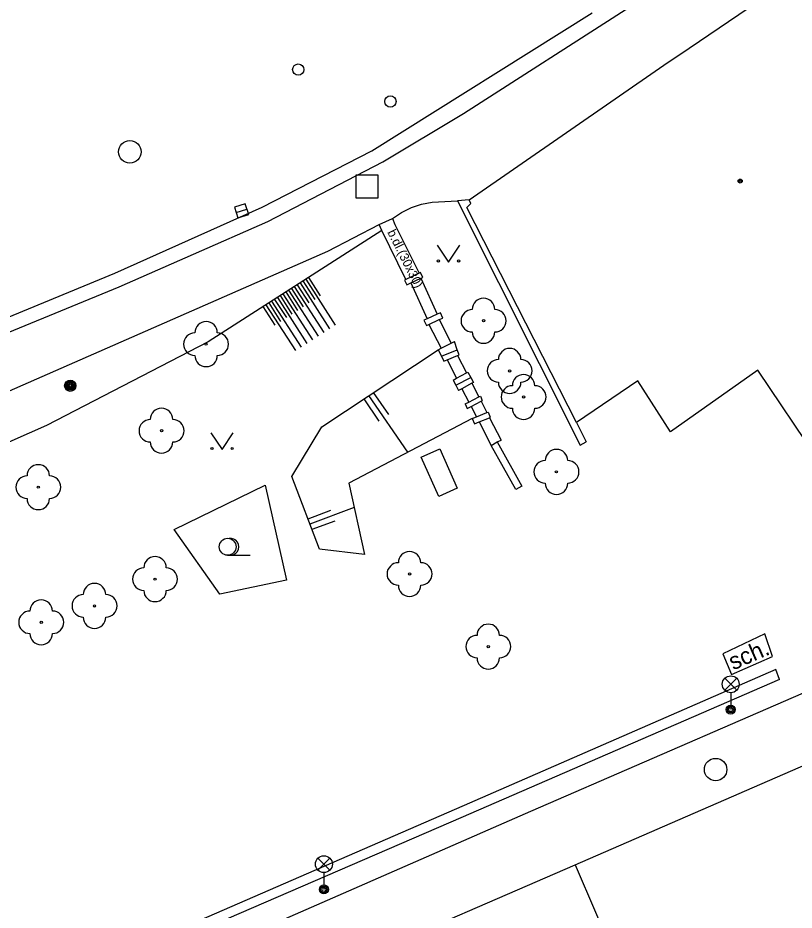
# Model space of a CAD drawing. Extents: x -600309 to -598967, y -1161267 to -1160292.
# Drawn here: x -599560.51 to -599525.99, y -1161210.96 to -1161171.28 of the extents above; entities that cross this region are included whole.
import ezdxf

# ---------------------------------------------------------------- set-up
doc = ezdxf.new("R2010")
doc.units = 0
for name, color, linetype in [('Level 10', 7, 'Continuous'), ('Level 11', 7, 'Continuous'), ('Level 14', 7, 'Continuous'), ('Level 15', 7, 'Continuous'), ('Level 21', 7, 'Continuous'), ('Level 22', 7, 'Continuous'), ('Level 25', 7, 'Continuous'), ('Level 26', 7, 'Continuous'), ('Level 27', 7, 'Continuous'), ('Level 28', 7, 'Continuous'), ('Level 33', 7, 'Continuous'), ('Level 36', 7, 'Continuous'), ('Level 39', 7, 'Continuous'), ('Level 40', 7, 'Continuous'), ('Level 42', 7, 'Continuous'), ('Level 5', 7, 'Continuous'), ('Level 54', 7, 'Continuous'), ('Level 7', 7, 'Continuous')]:
    doc.layers.add(name, color=color, linetype=linetype)

msp = doc.modelspace()

# ---------------------------------------------------------------- linework, layer by layer
at = {"layer": 'Level 10'}
for points in [[(-599544.77, -1161177.2), (-599534.97, -1161171.06)], [(-599549.64, -1161179.7), (-599544.77, -1161177.2)], [(-599556.2, -1161182.63), (-599549.64, -1161179.7)], [(-599565.94, -1161186.65), (-599556.2, -1161182.63)]]:
    msp.add_lwpolyline(points, dxfattribs=at)
at = {"layer": 'Level 11'}
for points in [[(-599540.7, -1161175.53), (-599533.3, -1161170.79)], [(-599544.28, -1161177.69), (-599540.7, -1161175.53)], [(-599549.4, -1161180.33), (-599544.28, -1161177.69)], [(-599543.85, -1161180.2), (-599543.45, -1161179.93), (-599543.01, -1161179.72), (-599542.56, -1161179.56), (-599542.09, -1161179.47)], [(-599542.09, -1161179.47), (-599540.96, -1161179.41)], [(-599556, -1161183.24), (-599549.4, -1161180.33)], [(-599546.72, -1161181.65), (-599544.45, -1161180.47)], [(-599544.45, -1161180.47), (-599543.85, -1161180.2)], [(-599544.33, -1161180.73), (-599544.45, -1161180.47)], [(-599543.85, -1161180.2), (-599543.75, -1161180.4699), (-599542.67, -1161182.64)], [(-599543.25, -1161182.9099), (-599544.33, -1161180.73)], [(-599563.2, -1161188.87), (-599546.72, -1161181.65)], [(-599543.25, -1161182.9099), (-599543.31, -1161182.94), (-599543.21, -1161183.15), (-599543.04, -1161183.07)], [(-599542.67, -1161182.64), (-599543.25, -1161182.9099)], [(-599543.04, -1161183.07), (-599542.59, -1161182.86)], [(-599542.5, -1161182.82), (-599542.61, -1161182.61), (-599542.67, -1161182.64)], [(-599542.59, -1161182.86), (-599542.5, -1161182.82)], [(-599542.59, -1161182.86), (-599541.86, -1161184.46)], [(-599565.64, -1161187.2), (-599556, -1161183.24)], [(-599543.04, -1161183.07), (-599542.31, -1161184.67)], [(-599541.86, -1161184.46), (-599542.31, -1161184.67)], [(-599541.77, -1161184.7), (-599541.61, -1161184.63), (-599541.7199, -1161184.4), (-599541.86, -1161184.46)], [(-599542.31, -1161184.67), (-599542.45, -1161184.73), (-599542.34, -1161184.96), (-599542.23, -1161184.9099)], [(-599542.23, -1161184.9099), (-599541.77, -1161184.7)], [(-599542.23, -1161184.9099), (-599541.69, -1161185.9699)], [(-599541.77, -1161184.7), (-599541.24, -1161185.74)], [(-599541.24, -1161185.74), (-599541.1, -1161185.67)], [(-599540.9699, -1161186.04), (-599541.1, -1161185.67)], [(-599541.82, -1161186.04), (-599541.69, -1161185.9699)], [(-599541.82, -1161186.04), (-599541.67, -1161186.33)], [(-599541.69, -1161185.9699), (-599541.24, -1161185.74)], [(-599541.67, -1161186.33), (-599540.9699, -1161186.04)], [(-599540.89, -1161186.26), (-599540.9699, -1161186.04)], [(-599541.67, -1161186.33), (-599541.57, -1161186.55)], [(-599541.57, -1161186.55), (-599541.42, -1161186.49)], [(-599541.42, -1161186.49), (-599540.96, -1161186.29)], [(-599541.42, -1161186.49), (-599541, -1161187.31)], [(-599540.96, -1161186.29), (-599540.89, -1161186.26)], [(-599540.96, -1161186.29), (-599540.56, -1161187.07)], [(-599541.15, -1161187.39), (-599541, -1161187.31)], [(-599541.03, -1161187.62), (-599540.37, -1161187.27)], [(-599541, -1161187.31), (-599540.56, -1161187.07)], [(-599540.56, -1161187.07), (-599540.5, -1161187.04)], [(-599540.5, -1161187.04), (-599540.37, -1161187.27)], [(-599540.37, -1161187.27), (-599540.25, -1161187.49)], [(-599541.15, -1161187.39), (-599541.03, -1161187.62)], [(-599541.03, -1161187.62), (-599540.9099, -1161187.85)], [(-599540.32, -1161187.53), (-599540.76, -1161187.77)], [(-599540.25, -1161187.49), (-599540.32, -1161187.53)], [(-599540.32, -1161187.53), (-599540.01, -1161188.14)], [(-599540.76, -1161187.77), (-599540.9099, -1161187.85)], [(-599540.76, -1161187.77), (-599540.45, -1161188.37)], [(-599540.62, -1161188.45), (-599540.45, -1161188.37)], [(-599540.62, -1161188.45), (-599540.53, -1161188.65)], [(-599540.45, -1161188.37), (-599540.01, -1161188.14)], [(-599540.35, -1161188.56), (-599539.9099, -1161188.33)], [(-599540.01, -1161188.14), (-599539.94, -1161188.11)], [(-599539.94, -1161188.11), (-599539.86, -1161188.3)], [(-599539.9099, -1161188.33), (-599539.86, -1161188.3)], [(-599539.9099, -1161188.33), (-599539.65, -1161188.83)], [(-599540.53, -1161188.65), (-599540.35, -1161188.56)], [(-599540.35, -1161188.56), (-599540.11, -1161189.02)], [(-599540.11, -1161189.02), (-599539.65, -1161188.83)], [(-599539.65, -1161188.83), (-599539.6, -1161188.81)], [(-599539.6, -1161188.81), (-599539.5, -1161189.04)], [(-599540.3, -1161189.1), (-599540.11, -1161189.02)], [(-599540.3, -1161189.1), (-599540.2, -1161189.33)], [(-599540.2, -1161189.33), (-599540, -1161189.25)], [(-599540, -1161189.25), (-599539.54, -1161189.06)], [(-599540, -1161189.25), (-599539.46, -1161190.29)], [(-599539.54, -1161189.06), (-599539.5, -1161189.04)], [(-599539.54, -1161189.06), (-599539.02, -1161190.06)], [(-599539.2, -1161190.14), (-599539.02, -1161190.06)], [(-599542.57, -1161190.82), (-599541.75, -1161190.45), (-599540.9699, -1161192.19), (-599541.79, -1161192.56), (-599542.57, -1161190.82)], [(-599539.46, -1161190.29), (-599539.2, -1161190.14)], [(-599538.36, -1161192.25), (-599539.46, -1161190.29)], [(-599539.2, -1161190.14), (-599538.1, -1161192.1), (-599538.36, -1161192.25)], [(-599516.68, -1161197.29), (-599522.55, -1161199.99), (-599537.72, -1161206.58), (-599556.74, -1161214.9), (-599563.64, -1161217.84), (-599569.04, -1161219.41)], [(-599526.81, -1161200.26), (-599541.01, -1161206.45), (-599559.39, -1161214.44)], [(-599526.64, -1161200.7), (-599526.81, -1161200.26)], [(-599526.64, -1161200.7), (-599540.81, -1161206.86), (-599559.35, -1161214.88)]]:
    msp.add_lwpolyline(points, dxfattribs=at)
at = {"layer": 'Level 14'}
for points in [[(-599544.33, -1161180.73), (-599552.05, -1161185.69), (-599559.24, -1161189.4099), (-599566.59, -1161192.6599), (-599578.22, -1161195.59)], [(-599547.1, -1161194.9099), (-599548.32, -1161191.67), (-599546.99, -1161189.46), (-599541.82, -1161186.04)], [(-599540.3, -1161189.1), (-599545.79, -1161191.9699), (-599545.09, -1161195.14)], [(-599545.09, -1161195.14), (-599547.1, -1161194.91)]]:
    msp.add_lwpolyline(points, dxfattribs=at)
at = {"layer": 'Level 15'}
for points in [[(-599547.71, -1161182.9), (-599546.4, -1161184.95)], [(-599547.59, -1161182.82), (-599547.06, -1161183.64)], [(-599548.34, -1161183.31), (-599547.82, -1161184.13)], [(-599548.22, -1161183.23), (-599546.9, -1161185.27)], [(-599548.09, -1161183.15), (-599547.57, -1161183.96)], [(-599547.96, -1161183.07), (-599546.65, -1161185.11)], [(-599547.84, -1161182.98), (-599547.31, -1161183.8)], [(-599548.97, -1161183.71), (-599547.66, -1161185.76)], [(-599548.85, -1161183.63), (-599548.32, -1161184.45)], [(-599548.72, -1161183.55), (-599547.41, -1161185.6)], [(-599548.6, -1161183.47), (-599548.07, -1161184.29)], [(-599548.47, -1161183.39), (-599547.16, -1161185.44)], [(-599549.61, -1161184.12), (-599549.08, -1161184.94)], [(-599549.48, -1161184.04), (-599548.16, -1161186.08)], [(-599549.35, -1161183.96), (-599548.83, -1161184.78)], [(-599549.23, -1161183.88), (-599547.91, -1161185.92)], [(-599549.1, -1161183.8), (-599548.57, -1161184.61)], [(-599543.17, -1161190.6), (-599544.9, -1161188.08)], [(-599544.02, -1161188.92), (-599544.7, -1161187.94)], [(-599544.44, -1161189.21), (-599545.11, -1161188.2199)], [(-599546.6, -1161193.19), (-599547.61, -1161193.57)], [(-599545.55, -1161193.06), (-599547.52, -1161193.8)], [(-599546.42, -1161193.6599), (-599547.43, -1161194.04)]]:
    msp.add_lwpolyline(points, dxfattribs=at)
at = {"layer": 'Level 21'}
for points in [[(-599551.53, -1161196.91), (-599553.56, -1161194.03), (-599549.51, -1161192.06), (-599548.56, -1161196.29)], [(-599548.56, -1161196.29), (-599551.53, -1161196.91)]]:
    msp.add_lwpolyline(points, dxfattribs=at)
at = {"layer": 'Level 22'}
for centre in [(-599539.8, -1161184.75), (-599552.14, -1161185.79), (-599538.64, -1161186.98), (-599538.02, -1161188.14), (-599554.12, -1161189.64), (-599536.56, -1161191.4699), (-599559.6, -1161192.15), (-599543.09, -1161196.01), (-599554.41, -1161196.24), (-599557.1, -1161197.43), (-599559.47, -1161198.16), (-599539.59, -1161199.24)]:
    msp.add_circle(centre, 0.05, dxfattribs=at)
for centre, start, end in [((-599539.8, -1161184.25), 0, 180), ((-599540.3, -1161184.75), 90, 270), ((-599539.3, -1161184.75), 270, 90), ((-599552.14, -1161185.29), 0, 180), ((-599552.64, -1161185.79), 90, 270), ((-599551.64, -1161185.79), 270, 90), ((-599539.8, -1161185.25), 180, 0), ((-599538.64, -1161186.48), 0, 180), ((-599552.14, -1161186.29), 180, 0), ((-599539.14, -1161186.98), 90, 270), ((-599538.14, -1161186.98), 270, 90), ((-599538.02, -1161187.64), 0, 180), ((-599538.64, -1161187.48), 180, 0), ((-599538.52, -1161188.14), 90, 270), ((-599537.52, -1161188.14), 270, 90), ((-599554.12, -1161189.14), 0, 180), ((-599538.02, -1161188.64), 180, 0), ((-599554.62, -1161189.64), 90, 270), ((-599553.62, -1161189.64), 270, 90), ((-599554.12, -1161190.14), 180, 0), ((-599536.56, -1161190.9699), 0, 180), ((-599559.6, -1161191.65), 0, 180), ((-599537.06, -1161191.4699), 90, 270), ((-599536.06, -1161191.4699), 270, 90), ((-599560.1, -1161192.15), 90, 270), ((-599559.1, -1161192.15), 270, 90), ((-599536.56, -1161191.9699), 180, 0), ((-599559.6, -1161192.65), 180, 0), ((-599554.41, -1161195.74), 0, 180), ((-599543.09, -1161195.51), 0, 180), ((-599543.59, -1161196.01), 90, 270), ((-599542.59, -1161196.01), 270, 90), ((-599554.91, -1161196.24), 90, 270), ((-599553.91, -1161196.24), 270, 90), ((-599557.1, -1161196.93), 0, 180), ((-599554.41, -1161196.74), 180, 0), ((-599543.09, -1161196.51), 180, 0), ((-599559.47, -1161197.66), 0, 180), ((-599557.6, -1161197.43), 90, 270), ((-599556.6, -1161197.43), 270, 90), ((-599559.97, -1161198.16), 90, 270), ((-599558.97, -1161198.16), 270, 90), ((-599557.1, -1161197.93), 180, 0), ((-599539.59, -1161198.74), 0, 180), ((-599559.47, -1161198.66), 180, 0), ((-599540.09, -1161199.24), 90, 270), ((-599539.09, -1161199.24), 270, 90), ((-599539.59, -1161199.74), 180, 0)]:
    msp.add_arc(centre, 0.5, start, end, dxfattribs=at)
at = {"layer": 'Level 25'}
for radius in [0.25, 0.2, 0.15, 0.1, 0.05]:
    msp.add_circle((-599558.18, -1161187.64), radius, dxfattribs=at)
at = {"layer": 'Level 26'}
msp.add_lwpolyline([(-599545.48, -1161179.28), (-599544.48, -1161179.28), (-599544.48, -1161178.28), (-599545.48, -1161178.28)], close=True, dxfattribs=at)
at = {"layer": 'Level 27'}
msp.add_line((-599550.7977, -1161179.9374), (-599550.3223, -1161179.7826), dxfattribs=at)
msp.add_lwpolyline([(-599550.7203, -1161180.1751), (-599550.2449, -1161180.0203), (-599550.3997, -1161179.5449), (-599550.8751, -1161179.6997)], close=True, dxfattribs=at)
for centre in [(-599555.53, -1161177.24), (-599529.48, -1161204.71)]:
    msp.add_circle(centre, 0.5, dxfattribs=at)
at = {"layer": 'Level 28'}
for centre in [(-599548.04, -1161173.58), (-599543.94, -1161175)]:
    msp.add_circle(centre, 0.25, dxfattribs=at)
at = {"layer": 'Level 33'}
for p, q in [((-599529.075, -1161201.18), (-599528.545, -1161200.65)), ((-599529.075, -1161200.65), (-599528.545, -1161201.18)), ((-599528.81, -1161201.29), (-599528.81, -1161202.04)), ((-599547.165, -1161209.18), (-599546.635, -1161208.65)), ((-599547.165, -1161208.65), (-599546.635, -1161209.18)), ((-599546.9, -1161209.29), (-599546.9, -1161210.04))]:
    msp.add_line(p, q, dxfattribs=at)
for centre, radius in [((-599528.81, -1161200.915), 0.375), ((-599528.81, -1161202.04), 0.2), ((-599528.81, -1161202.04), 0.1445), ((-599528.81, -1161202.04), 0.0876), ((-599546.9, -1161208.915), 0.375), ((-599546.9, -1161210.04), 0.2), ((-599546.9, -1161210.04), 0.1445), ((-599546.9, -1161210.04), 0.0876)]:
    msp.add_circle(centre, radius, dxfattribs=at)
at = {"layer": 'Level 36'}
msp.add_line((-599551.18, -1161195.175), (-599550.18, -1161195.175), dxfattribs=at)
for points in [[(-599541.86, -1161181.39), (-599541.36, -1161182.14), (-599540.86, -1161181.39)], [(-599551.93, -1161189.73), (-599551.43, -1161190.48), (-599550.93, -1161189.73)]]:
    msp.add_lwpolyline(points, dxfattribs=at)
for centre, radius in [((-599541.8102, -1161182.0898), 0.05), ((-599540.9108, -1161182.0898), 0.05), ((-599551.8802, -1161190.4298), 0.05), ((-599550.9808, -1161190.4298), 0.05), ((-599551.18, -1161194.7996), 0.375)]:
    msp.add_circle(centre, radius, dxfattribs=at)
msp.add_arc((-599551.055, -1161194.7996), 0.375, 260.40593, 99.59407, dxfattribs=at)
at = {"layer": 'Level 39'}
for radius in [0.09, 0.0398]:
    msp.add_circle((-599528.39, -1161178.54), radius, dxfattribs=at)
at = {"layer": 'Level 5'}
for points in [[(-599530.66, -1161172.63), (-599521.82, -1161166.62)], [(-599531.78, -1161173.38), (-599530.66, -1161172.63)], [(-599540.44, -1161179.38), (-599531.78, -1161173.38)], [(-599540.54, -1161179.71), (-599540.37, -1161179.54), (-599540.44, -1161179.38)], [(-599535.67, -1161189.28), (-599540.54, -1161179.71)], [(-599527.61, -1161186.95), (-599531.49, -1161189.69)], [(-599524.95, -1161190.89), (-599527.61, -1161186.95)], [(-599532.94, -1161187.42), (-599535.67, -1161189.28)], [(-599531.49, -1161189.69), (-599532.94, -1161187.42)], [(-599535.73, -1161208.95), (-599524.79, -1161204.18), (-599524.41, -1161204.01), (-599518.57, -1161201.46)], [(-599555.56, -1161217.54), (-599535.73, -1161208.95)], [(-599535.73, -1161208.95), (-599531.2, -1161219.4699)]]:
    msp.add_lwpolyline(points, dxfattribs=at)
at = {"layer": 'Level 54'}
for points in [[(-599527.29, -1161198.67), (-599529.1599, -1161199.56)], [(-599526.95, -1161199.68), (-599527.29, -1161198.67)], [(-599529.1599, -1161199.56), (-599528.77, -1161200.48)], [(-599528.77, -1161200.48), (-599526.95, -1161199.68)]]:
    msp.add_lwpolyline(points, dxfattribs=at)
at = {"layer": 'Level 7'}
for points in [[(-599540.44, -1161179.38), (-599540.96, -1161179.41), (-599535.51, -1161190.28), (-599535.24, -1161190.13)], [(-599535.67, -1161189.28), (-599535.24, -1161190.13)]]:
    msp.add_lwpolyline(points, dxfattribs=at)

# ---------------------------------------------------------------- texts
at = {"layer": 'Level 40'}
msp.add_text('b.dl.(30x30)', height=0.4, rotation=296.48842, dxfattribs=at).set_placement((-599544.09, -1161180.81))
at = {"layer": 'Level 42'}
msp.add_text('sch.', height=0.75, rotation=23.58165, dxfattribs=at).set_placement((-599528.7, -1161200.3))

doc.saveas('drawing.dxf')
